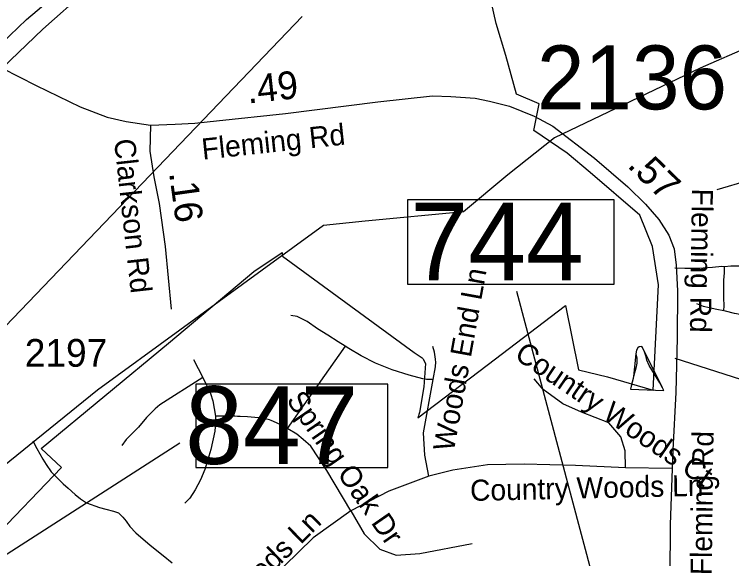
# Model space of a CAD drawing. Extents: x 1662474 to 1856135, y 779280 to 917889.
# Drawn here: x 1733635 to 1736868, y 863323 to 865774 of the extents above; entities that cross this region are included whole.
import ezdxf

# ---------------------------------------------------------------- set-up
doc = ezdxf.new("R2010")
doc.units = 0
for name, color, linetype in [('Cogo Default Point CELL', 7, 'Continuous'), ('Exist Boundary Political City Limit New', 7, 'Continuous'), ('Exist Hydrographic Misc Water Feature', 7, 'Continuous'), ('Exist Road Non-System Secondary Historical Abandoned', 7, 'Continuous'), ('Exist Road Non-System Secondary Historical Abandoned Label', 7, 'Continuous'), ('Exist Road Non-System Type 51', 7, 'Continuous'), ('Exist Road Non-System Type 51 Label', 7, 'Continuous'), ('Exist Road Primary Interstate Divided Center Attributed', 7, 'Continuous'), ('Exist Road Primary Interstate Structure Standard Bridge Number Label', 7, 'Continuous'), ('Exist Road Secondary Structure Standard Bridge Number Label', 7, 'Continuous'), ('Exist Road Secondary Type 51 Attributed', 7, 'Continuous'), ('Exist Road Secondary Type 51 Label', 7, 'Continuous'), ('Exist Utilities Electrical Transmission Line', 7, 'Continuous'), ('Map Preparation Boundary City Limit Buffer Line', 7, 'Continuous'), ('Prop DGN Element Guardrail', 7, 'Continuous')]:
    doc.layers.add(name, color=color, linetype=linetype)

msp = doc.modelspace()

# ---------------------------------------------------------------- linework, layer by layer
at = {"layer": 'Exist Boundary Political City Limit New'}
for points in [[(1735480.4, 864095.8), (1735461.2, 863981.3), (1735459.6, 863976.4), (1735458, 863971.3), (1735456.5, 863966.3), (1735455.1, 863961.2), (1735454.1, 863957.4), (1735766.5, 864193.6), (1736119.4, 864463.1), (1736177.9, 864173.3), (1736308.1, 864141.2), (1736513.9, 864082.1), (1736538.2, 864555.5), (1736512.1, 864728), (1736454.6, 864869.2), (1736229.8, 865062.6), (1736127, 865148.9), (1735976.2, 865251.4), (1736000.4, 865371.9), (1735897.9, 865414.1), (1735849.6, 865588.9), (1735807.4, 865733.6), (1735765.1, 865920.4)], [(1733130.6, 861176.5), (1732470.5, 862010.6), (1732861.4, 862369.6), (1732623.8, 862707.4), (1733217.5, 863079.2), (1733846.9, 863732.6), (1733755, 863818.2), (1734329.8, 864292.5), (1734714.6, 864615.9), (1734841.9, 864702.2), (1734844.2, 864685.5), (1735436.6, 864250.4), (1735473.2, 864227.2), (1735475.6, 864223.6), (1735477.5, 864220.9), (1735487.9, 864200.9), (1735480.4, 864095.8)]]:
    msp.add_lwpolyline(points, dxfattribs=at)
at = {"layer": 'Exist Hydrographic Misc Water Feature'}
for points in [[(1736411.8, 864086.5), (1736561.9, 864080.3), (1736556, 864092.7), (1736544.1, 864115), (1736496.5, 864193.1), (1736486.6, 864217.1), (1736482.7, 864231.2), (1736474.8, 864253.4), (1736467, 864273.3), (1736463.1, 864277.5), (1736451.2, 864277), (1736445, 864271.4), (1736438.9, 864261.6), (1736436.8, 864245.2), (1736440.7, 864227.1), (1736440.7, 864203.3), (1736436.8, 864181.2), (1736430.5, 864159.2), (1736426.2, 864143.7), (1736422.1, 864127.4), (1736419.2, 864116.8), (1736416.3, 864107.7), (1736411.8, 864086.5)], [(1736411.8, 864086.5), (1736561.9, 864080.3), (1736556, 864092.7), (1736467, 864273.3), (1736463.1, 864277.5), (1736451.2, 864277), (1736445, 864271.4), (1736438.9, 864261.6), (1736436.8, 864245.2), (1736426.2, 864143.7), (1736411.8, 864086.5)], [(1733718, 863853.5), (1733735.7, 863818.6), (1733762.9, 863770.4), (1733778.5, 863746.3), (1733800.1, 863713.9), (1733816, 863698), (1733855.4, 863659.5), (1733877.2, 863639.3), (1733908.9, 863610.8), (1733932.3, 863592.2), (1733960, 863573.6), (1734018, 863552.7), (1734047.8, 863544.7), (1734081.6, 863535.8), (1734103.7, 863529.6), (1734123.4, 863509.6), (1734139.2, 863491.2), (1734155, 863467), (1734182.5, 863438.5), (1734247.7, 863383.9), (1734304.9, 863336.8), (1734346.7, 863303.9)]]:
    msp.add_lwpolyline(points, dxfattribs=at)
at = {"layer": 'Exist Road Non-System Secondary Historical Abandoned'}
msp.add_lwpolyline([(1734248.5, 865275.1), (1734244.9, 865158.2), (1734264, 865042.9), (1734287.9, 864922.3), (1734314.8, 864728.5), (1734341.7, 864446.8)], dxfattribs=at)
at = {"layer": 'Exist Road Non-System Type 51'}
for p, q in [((1736802.6, 864985.4), (1737067.4, 865063.2)), ((1735125.5, 864279.9), (1734864.4, 863908.6)), ((1734441.8, 864219.5), (1734484.6, 864138.9)), ((1736612.1, 864225.4), (1737129, 864061)), ((1736598.5, 863728.4), (1736389.9, 863731.9))]:
    msp.add_line(p, q, dxfattribs=at)
for points in [[(1736612.1, 864631.9), (1736657.9, 864630.6), (1736697, 864631), (1736739.5, 864631.9), (1736781.9, 864635.2), (1736823.6, 864639.8), (1736836.6, 864638.5)], [(1736836.6, 864638.5), (1736864.6, 864641.9), (1736906.1, 864641.5), (1736947.1, 864642.4), (1736986.4, 864641.5), (1737020.2, 864640.4), (1737069.6, 864639.4)], [(1736832.4, 864438.5), (1736834.6, 864462.4), (1736833.6, 864495.4), (1736833, 864535.7), (1736833.5, 864576.4), (1736836, 864610.2), (1736836.6, 864638.5)], [(1736832.4, 864438.5), (1736801.6, 864444.9), (1736767.6, 864451.8), (1736741.9, 864457.7), (1736711.1, 864470)], [(1735125.5, 864279.9), (1735093.9, 864299.9), (1735047.4, 864328.6), (1735001.8, 864357.4), (1734955, 864390.7), (1734909, 864413.4), (1734880.6, 864418.5)], [(1737051.8, 864379), (1737013.4, 864395.4), (1736967.6, 864406.7), (1736922.8, 864418.7), (1736880.6, 864426.6), (1736841.2, 864437.7), (1736832.4, 864438.5)], [(1735522.2, 864129.7), (1735495.1, 864130), (1735492.9, 864130.2), (1735476.4, 864132.9), (1735475.6, 864133.1), (1735414.9, 864149), (1735338.1, 864172.5), (1735263.1, 864202.9), (1735197.6, 864235.9), (1735141.9, 864269.5), (1735125.5, 864279.9)], [(1735522.2, 864129.7), (1735532.5, 864186.1), (1735533, 864189.2), (1735534.4, 864206.4), (1735533.4, 864221.4), (1735529.1, 864252.4), (1735520.8, 864278.2)], [(1734484.6, 864138.9), (1734290.4, 864014.7), (1734269.4, 863997.9), (1734230.2, 863958.7), (1734194.6, 863915.2), (1734139.4, 863859.5), (1734118.6, 863831.6)], [(1734484.6, 864138.9), (1734518.6, 864067), (1734529.2, 864032.9), (1734541.1, 863963.9)], [(1735503.2, 863694.2), (1735485.6, 863788), (1735479.4, 863889), (1735522.2, 864129.7)], [(1736389.9, 863731.9), (1736387.8, 863808.2), (1736368.4, 863870.7), (1736314, 863934.7), (1736192.1, 863982.7), (1736106.9, 864019.2), (1736019.2, 864084.6), (1735978.2, 864132.9)], [(1734541.1, 863963.9), (1734542.2, 863934.2), (1734538.6, 863897.2), (1734520.4, 863814.2), (1734494.1, 863724.1), (1734474.5, 863677), (1734449.6, 863632.1), (1734425.2, 863594.9), (1734402.8, 863573)], [(1734864.4, 863908.6), (1734842.2, 863921.6), (1734815.9, 863934.9), (1734792.2, 863944.2), (1734784.6, 863947.2), (1734751.9, 863954.8), (1734718.8, 863958.9), (1734685, 863961.4), (1734652.1, 863963), (1734640.2, 863963.1), (1734628.1, 863964.1), (1734541.1, 863963.9)], [(1735151.2, 863538.6), (1735042.9, 863719.2), (1734970.9, 863828.7), (1734936.5, 863859.8), (1734908.2, 863883.7), (1734867.4, 863906.9), (1734864.4, 863908.6)], [(1736389.9, 863731.9), (1736163.6, 863741.8), (1735932.4, 863748.4), (1735767.2, 863745.2), (1735611.9, 863721.4), (1735503.2, 863694.2)], [(1735503.2, 863694.2), (1735323.4, 863626.2), (1735151.2, 863538.6)], [(1735151.2, 863538.6), (1734982.5, 863416.1), (1734262, 862714), (1734195.4, 862657.6)], [(1735151.2, 863538.6), (1735211.6, 863434.7), (1735282.5, 863365.2), (1735355.4, 863337.9), (1735462.9, 863346.2), (1735698.4, 863391.1)]]:
    msp.add_lwpolyline(points, dxfattribs=at)
at = {"layer": 'Exist Road Primary Interstate Divided Center Attributed'}
for points in [[(1733500, 865571.6), (1733689.6, 865751.2), (1733910.6, 865938.3), (1734031, 866033.8), (1734190.3, 866157.3), (1734325.6, 866258.8), (1734474.9, 866372.2)], [(1733579.3, 865531.4), (1733763.3, 865707.4), (1733960.4, 865882.6), (1734129.6, 866010), (1734530.6, 866326.5)]]:
    msp.add_lwpolyline(points, dxfattribs=at)
at = {"layer": 'Exist Road Primary Interstate Structure Standard Bridge Number Label'}
msp.add_line((1732532.8, 862657.7), (1734380.2, 863844.9), dxfattribs=at)
msp.add_lwpolyline([(1735318.5, 864109.2), (1734452.1, 864109.2), (1734452.1, 863733.5), (1735318.5, 863733.5)], close=True, dxfattribs=at)
at = {"layer": 'Exist Road Secondary Structure Standard Bridge Number Label'}
for p, q in [((1732056.3, 862769.6), (1734931.5, 865764.5)), ((1736388.7, 862687.7), (1735900.3, 864526.1))]:
    msp.add_line(p, q, dxfattribs=at)
msp.add_lwpolyline([(1735407.8, 864940.9), (1736336.8, 864940.9), (1736336.8, 864556.8), (1735407.8, 864556.8)], close=True, dxfattribs=at)
at = {"layer": 'Exist Road Secondary Type 51 Attributed'}
for points in [[(1733579.3, 865531.4), (1733733.4, 865453.3), (1733930.9, 865357.2), (1734053.5, 865310.5), (1734138.4, 865292), (1734248.5, 865275.1)], [(1734248.5, 865275.1), (1734359, 865279), (1734447.8, 865283.5), (1734546.2, 865294.2), (1734857.3, 865327.9), (1735273.3, 865379.7), (1735519.5, 865407.2), (1735602.7, 865403.8), (1735711.4, 865397.1), (1735776.6, 865383.6), (1735866.6, 865360.5), (1735977.9, 865316.1), (1736061.6, 865271.2)], [(1736061.6, 865271.2), (1736249.7, 865126.7), (1736399.8, 864996.9), (1736479.3, 864918.7), (1736540, 864849.6), (1736585.5, 864779.1), (1736608.9, 864718.8), (1736618.2, 864644.8), (1736624.8, 864528.6), (1736622.5, 864316.5), (1736615.9, 864070.6), (1736603, 863812.5), (1736591.3, 863474.6), (1736588.8, 863241.9), (1736583.8, 862856.8), (1736581.6, 862695.4)]]:
    msp.add_lwpolyline(points, dxfattribs=at)
at = {"layer": 'Exist Utilities Electrical Transmission Line'}
msp.add_lwpolyline([(1740377, 867143.4), (1740166.5, 867042.6), (1739937.9, 866931.8), (1739693.4, 866817.1), (1739446.8, 866704.5), (1739164, 866566), (1738859.4, 866423.5), (1738410.5, 866226), (1738015.7, 866068.2), (1737522.8, 865868.7), (1736952.7, 865630.8), (1736725.7, 865532), (1736069.6, 865218.6), (1735859.7, 865050.8), (1735659.8, 864884.8), (1735216.9, 864843.4), (1735028.4, 864823.4), (1734752, 864622.2), (1734009.4, 864081.6), (1733583.4, 863735.9)], dxfattribs=at)
at = {"layer": 'Map Preparation Boundary City Limit Buffer Line'}
for points in [[(1735480.4, 864095.8), (1735461.2, 863981.3), (1735459.6, 863976.4), (1735458, 863971.3), (1735456.5, 863966.3), (1735455.1, 863961.2), (1735454.1, 863957.4), (1735766.5, 864193.6), (1736119.4, 864463.1), (1736177.9, 864173.3), (1736308.1, 864141.2), (1736513.9, 864082.1), (1736538.2, 864555.5), (1736512.1, 864728), (1736454.6, 864869.2), (1736229.8, 865062.6), (1736127, 865148.9), (1735976.2, 865251.4), (1736000.4, 865371.9), (1735897.9, 865414.1), (1735849.6, 865588.9), (1735807.4, 865733.6), (1735765.1, 865920.4)], [(1733130.6, 861176.5), (1732470.5, 862010.6), (1732861.4, 862369.6), (1732623.8, 862707.4), (1733217.5, 863079.2), (1733846.9, 863732.6), (1733755, 863818.2), (1734329.8, 864292.5), (1734714.6, 864615.9), (1734841.9, 864702.2), (1734844.2, 864685.5), (1735436.6, 864250.4), (1735473.2, 864227.2), (1735475.6, 864223.6), (1735477.5, 864220.9), (1735487.9, 864200.9), (1735480.4, 864095.8)]]:
    msp.add_lwpolyline(points, dxfattribs=at)

# ---------------------------------------------------------------- texts
at = {"layer": 'Cogo Default Point CELL'}
msp.add_text('2136', height=288, dxfattribs=at).set_placement((1735990.6, 865346.3))
at = {"layer": 'Exist Road Non-System Secondary Historical Abandoned Label'}
for s, height, rotation, p in [('Clarkson Rd', 95, 276.2905, (1734083.7, 865208.9)), ('.16', 125, 277.9118, (1734331.8, 865060.2))]:
    msp.add_text(s, height=height, rotation=rotation, dxfattribs=at).set_placement(p)
msp.add_text('2197', height=125, dxfattribs=at).set_placement((1733681.8, 864186.9))
at = {"layer": 'Exist Road Non-System Type 51 Label'}
for s, rotation, p in [('Woods End Ln', 79.7096, (1735615.3, 863801.7)), ('Country Woods Ct', 325.7761, (1735884.1, 864227.5)), ('Spring Oak Dr', 304.6795, (1734858.2, 864036.4)), ('Country Woods Ln', 1.2705, (1735690.1, 863582.4)), ('Country Woods Ln', 44.5456, (1734276, 862744.9))]:
    msp.add_text(s, height=95, rotation=rotation, dxfattribs=at).set_placement(p)
at = {"layer": 'Exist Road Primary Interstate Structure Standard Bridge Number Label'}
msp.add_text('847', height=350, dxfattribs=at).set_placement((1734404.7, 863749.1))
at = {"layer": 'Exist Road Secondary Structure Standard Bridge Number Label'}
msp.add_text('744', height=350, dxfattribs=at).set_placement((1735420.3, 864576.5))
at = {"layer": 'Exist Road Secondary Type 51 Label'}
for rotation, p in [(6.0642, (1734484.1, 865119.4)), (269.2225, (1736689, 864990.2)), (89.2463, (1736778.2, 863247.6))]:
    msp.add_text('Fleming Rd', height=95, rotation=rotation, dxfattribs=at).set_placement(p)
at = {"layer": 'Prop DGN Element Guardrail'}
for s, rotation, p in [('.49', 6.1868, (1734688.4, 865372.5)), ('.57', 315.5106, (1736394.4, 865089.7))]:
    msp.add_text(s, height=125, rotation=rotation, dxfattribs=at).set_placement(p)

doc.saveas('drawing.dxf')
